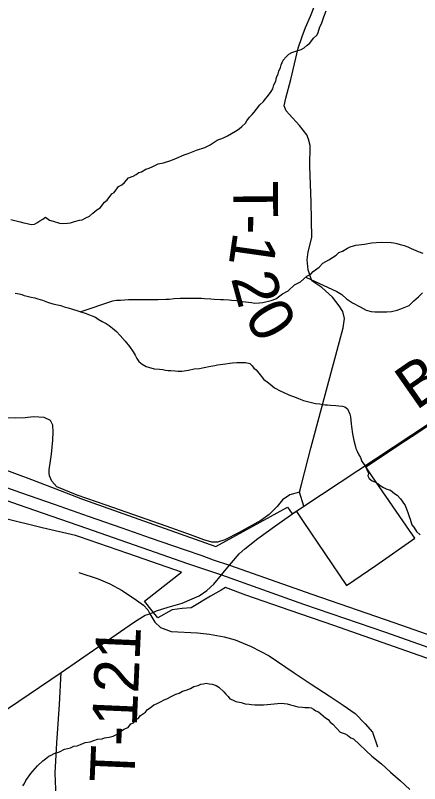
# Model space of a CAD drawing. Extents: x 0 to 34, y 0 to 22.
# Drawn here: x 6.71 to 7.224, y 17.237 to 18.215 of the extents above; entities that cross this region are included whole.
import ezdxf

# ---------------------------------------------------------------- set-up
doc = ezdxf.new("R2010")
doc.units = 0
for name, color, linetype in [('GM_X_Corporation', 7, 'Continuous'), ('GM_X_County_Road', 7, 'Continuous'), ('GM_X_Minor_River', 7, 'Continuous'), ('GM_X_Minor_River_Text', 7, 'Continuous'), ('GM_X_State_Route', 7, 'Continuous'), ('GM_X_Township_Road', 7, 'Continuous'), ('GM_X_Township_Road_Text', 7, 'Continuous')]:
    doc.layers.add(name, color=color, linetype=linetype)

msp = doc.modelspace()

# ---------------------------------------------------------------- linework, layer by layer
at = {"layer": 'GM_X_Corporation'}
for points in [[(6.6869, 17.64027), (6.73061, 17.62413), (6.76698, 17.60996), (6.79563, 17.59884), (6.96525, 17.53867), (7.05626, 17.58857), (7.06209, 17.58028), (7.06721, 17.58377), (7.06763, 17.58315), (7.07625, 17.57045), (7.13156, 17.4889), (7.16851, 17.51453), (7.21818, 17.54923), (7.21149, 17.55898), (7.16447, 17.62752), (7.15587, 17.64006), (7.2064, 17.67351), (7.2233, 17.68471), (7.23402, 17.6918)], [(7.23946, 17.39431), (7.17684, 17.41634), (7.11521, 17.43802), (7.0598, 17.45723), (7.00346, 17.47683), (6.97728, 17.48654), (6.97173, 17.48311), (6.95822, 17.4752), (6.93357, 17.46053), (6.92223, 17.45952), (6.90971, 17.45815), (6.89123, 17.44755), (6.88396, 17.45679), (6.87441, 17.46918), (6.88023, 17.47375), (6.89836, 17.48763), (6.92137, 17.50603), (6.90308, 17.51231), (6.85337, 17.52949), (6.79175, 17.55075), (6.7865, 17.55256), (6.74424, 17.56232), (6.69461, 17.57456)]]:
    msp.add_lwpolyline(points, dxfattribs=at)
at = {"layer": 'GM_X_County_Road'}
for points in [[(7.06027, 17.57838), (7.07689, 17.58982), (7.23677, 17.69585)], [(6.88114, 17.45282), (6.88988, 17.45652), (6.90446, 17.46118), (6.92234, 17.4665), (6.93496, 17.47182), (6.94376, 17.47592), (6.95385, 17.48248), (6.96266, 17.49078), (6.97227, 17.50244), (6.9827, 17.51502), (6.98745, 17.52073), (6.99467, 17.52913), (7.0019, 17.5358), (7.01849, 17.54877), (7.04283, 17.56636), (7.06027, 17.57838)], [(6.59288, 17.13891), (6.59481, 17.23018), (6.59482, 17.24848), (6.59551, 17.25377), (6.59728, 17.25826), (6.61233, 17.27149), (6.64274, 17.2933), (6.67322, 17.31386), (6.76838, 17.37833), (6.86159, 17.4425), (6.87197, 17.44909)], [(6.87197, 17.44909), (6.87517, 17.45112), (6.88114, 17.45282)], [(6.88114, 17.45282), (6.88743, 17.4424), (6.89485, 17.43546), (6.9084, 17.43046), (6.9418, 17.42852), (6.95713, 17.4269), (6.97585, 17.42336), (6.98956, 17.41981), (7.01005, 17.4111), (7.03281, 17.39915), (7.06491, 17.37785), (7.08638, 17.36333), (7.10945, 17.34849), (7.12704, 17.33654), (7.14253, 17.32574), (7.15527, 17.31267), (7.16463, 17.30234), (7.17076, 17.28362)]]:
    msp.add_lwpolyline(points, dxfattribs=at)
at = {"layer": 'GM_X_Minor_River'}
for points in [[(7.04448, 18.14066), (7.0453, 18.14407), (7.04727, 18.1486), (7.04809, 18.152), (7.04966, 18.15502), (7.05086, 18.15804), (7.05473, 18.16216), (7.05783, 18.16591), (7.06204, 18.16773), (7.06549, 18.16919), (7.07352, 18.17172), (7.07736, 18.17393), (7.08121, 18.17729), (7.08467, 18.17951), (7.08934, 18.18589), (7.09398, 18.19038), (7.09517, 18.1934), (7.09758, 18.20058), (7.09954, 18.20435), (7.10235, 18.21305), (7.10552, 18.22098)], [(6.70451, 17.95493), (6.71132, 17.95329), (6.71624, 17.95207), (6.72079, 17.95085), (6.72533, 17.95), (6.73026, 17.94878), (6.73444, 17.94908), (6.73751, 17.95093), (6.74136, 17.95353), (6.7452, 17.95574), (6.74866, 17.95796), (6.75354, 17.95407), (6.75808, 17.95285), (6.7664, 17.95042), (6.76981, 17.94998), (6.77666, 17.95024), (6.7801, 17.95094), (6.78544, 17.95237), (6.79155, 17.95416), (6.79499, 17.95486), (6.79997, 17.95706), (6.80457, 17.95926), (6.80881, 17.96299), (6.81383, 17.96747), (6.81806, 17.97006), (6.8235, 17.97718), (6.82696, 17.97979), (6.8328, 17.98767), (6.83587, 17.98952), (6.84132, 17.99703), (6.84554, 17.99924), (6.84901, 18.00222), (6.85406, 18.00822), (6.8598, 18.0104), (6.86363, 18.01223), (6.86709, 18.01483), (6.87053, 18.01591), (6.87591, 18.01924), (6.8805, 18.02068), (6.88509, 18.0225), (6.89161, 18.02581), (6.89848, 18.02721), (6.90803, 18.03009), (6.91531, 18.03338), (6.92488, 18.0374), (6.92985, 18.03921), (6.94057, 18.04359), (6.95127, 18.04683), (6.95779, 18.05014), (6.96702, 18.05606), (6.97505, 18.05896), (6.98003, 18.06154), (6.99002, 18.06744), (6.99463, 18.07041), (6.9981, 18.07339), (7.00274, 18.07787), (7.00469, 18.08088), (7.00781, 18.08539), (7.01129, 18.08875), (7.014, 18.09175), (7.01673, 18.0955), (7.021, 18.10113), (7.02563, 18.10523), (7.02796, 18.10824), (7.03069, 18.11199), (7.03535, 18.118), (7.03769, 18.12138), (7.03892, 18.12668), (7.04128, 18.13121), (7.0425, 18.13613), (7.04448, 18.14066)], [(6.79259, 17.8376), (6.83393, 17.85149), (6.83889, 17.85254), (6.84383, 17.85246), (6.8541, 17.85304), (6.86703, 17.85319), (6.88148, 17.85332), (6.89174, 17.85314), (6.90163, 17.85372), (6.90582, 17.85365), (6.91229, 17.8543), (6.9199, 17.85492), (6.93131, 17.85472), (6.93701, 17.855), (6.9469, 17.85483), (6.95069, 17.85438), (6.95866, 17.85386), (6.96322, 17.85378), (6.9712, 17.85326), (6.975, 17.8532), (6.98222, 17.85269), (6.98525, 17.85226), (6.99132, 17.85177), (6.99929, 17.85087), (7.01068, 17.84953), (7.01446, 17.8487), (7.02055, 17.84897), (7.02474, 17.84928), (7.03543, 17.85175), (7.04155, 17.85393), (7.05002, 17.86063), (7.05731, 17.8643), (7.06504, 17.87177), (7.07271, 17.87582), (7.08081, 17.8829), (7.0858, 17.88548), (7.0889, 17.88885), (7.09659, 17.89442), (7.10124, 17.89966), (7.10892, 17.90371), (7.11814, 17.90963), (7.12162, 17.913), (7.12621, 17.91482), (7.13274, 17.91851), (7.13619, 17.92035), (7.14307, 17.92251), (7.15412, 17.92384), (7.16326, 17.9252), (7.17544, 17.92612), (7.18799, 17.9259), (7.19178, 17.92546), (7.19557, 17.92463), (7.19973, 17.92341), (7.20465, 17.92181), (7.20956, 17.9202), (7.21371, 17.91823), (7.22239, 17.91427), (7.22844, 17.91226)], [(7.0795, 17.88176), (7.11926, 17.86321), (7.12528, 17.85968), (7.13127, 17.85388), (7.13917, 17.84917), (7.14896, 17.84368), (7.1565, 17.83974), (7.16255, 17.83811), (7.16749, 17.83765), (7.18269, 17.83738), (7.18879, 17.83803), (7.19565, 17.83943), (7.20063, 17.84125), (7.21097, 17.84563), (7.21715, 17.85161), (7.22293, 17.85645), (7.22796, 17.86168)], [(6.70977, 17.86128), (6.71508, 17.86043), (6.71849, 17.85961), (6.72151, 17.85841), (6.7253, 17.85758), (6.73022, 17.85636), (6.73476, 17.85514), (6.73854, 17.85393), (6.7446, 17.8523), (6.75102, 17.8499), (6.75783, 17.84788), (6.76388, 17.84626), (6.76805, 17.84542), (6.77221, 17.84383), (6.77751, 17.84259), (6.7828, 17.84098), (6.78961, 17.83858), (6.79452, 17.83697), (6.79906, 17.83575), (6.80435, 17.83375), (6.80851, 17.83216), (6.8119, 17.83058), (6.81566, 17.82823), (6.82055, 17.8251), (6.82546, 17.82273), (6.82959, 17.82), (6.83372, 17.81689), (6.83859, 17.81261), (6.84344, 17.80721), (6.84979, 17.80025), (6.85537, 17.7933), (6.85982, 17.78638), (6.86241, 17.78215), (6.86462, 17.77793), (6.86722, 17.77408), (6.87134, 17.77097), (6.87662, 17.76783), (6.87964, 17.76701), (6.88683, 17.76499), (6.89329, 17.76449), (6.89784, 17.76403), (6.90125, 17.76321), (6.90466, 17.76277), (6.9077, 17.76272), (6.9134, 17.76224), (6.91681, 17.7618), (6.92176, 17.76209), (6.93052, 17.76308), (6.93739, 17.76486), (6.94425, 17.7655), (6.94806, 17.76619), (6.95226, 17.76688), (6.95608, 17.76795), (6.96408, 17.76933), (6.96714, 17.77004), (6.974, 17.77106), (6.97742, 17.77138), (6.98314, 17.77204), (6.98618, 17.77237), (6.9919, 17.77303), (7.00292, 17.77283), (7.00822, 17.7716), (7.01122, 17.76889), (7.01345, 17.7658), (7.01645, 17.76347), (7.02167, 17.75729), (7.02613, 17.75151), (7.03064, 17.74839), (7.03439, 17.74528), (7.03963, 17.74062), (7.04793, 17.73629), (7.05095, 17.7351), (7.05812, 17.73193), (7.06152, 17.73073), (7.06718, 17.72835), (7.0702, 17.72715), (7.07662, 17.72476), (7.08495, 17.72233), (7.09176, 17.72069), (7.09746, 17.72021), (7.10125, 17.71938), (7.10428, 17.71895), (7.10732, 17.7189), (7.11112, 17.71845), (7.11796, 17.71833), (7.12175, 17.71788), (7.1263, 17.71742), (7.12933, 17.71661), (7.13271, 17.71389), (7.13564, 17.70737), (7.13634, 17.70393), (7.13733, 17.69479), (7.13765, 17.69136), (7.13902, 17.68221), (7.14078, 17.67381), (7.14219, 17.66732), (7.14326, 17.6635), (7.14511, 17.66004), (7.14693, 17.65545)], [(7.14693, 17.65545), (7.14915, 17.65199), (7.15097, 17.64701), (7.15505, 17.64123), (7.15946, 17.63203), (7.15864, 17.62862), (7.16011, 17.62517), (7.16386, 17.62244), (7.16726, 17.62086), (7.17103, 17.61889), (7.17402, 17.61618), (7.17854, 17.61382), (7.18269, 17.61184), (7.18723, 17.61024), (7.19248, 17.60597), (7.19587, 17.604), (7.19997, 17.59937), (7.2022, 17.59629), (7.20591, 17.5909), (7.20809, 17.58516), (7.20956, 17.58209), (7.21063, 17.57789), (7.21246, 17.57329), (7.21462, 17.5664), (7.21723, 17.56332), (7.22056, 17.55793), (7.22505, 17.55367)], [(6.71973, 17.23361), (6.72168, 17.23662), (6.72364, 17.24039), (6.72988, 17.24941), (6.73221, 17.25241), (6.73841, 17.25914), (6.74498, 17.26549), (6.74844, 17.26809), (6.75268, 17.27144), (6.75574, 17.27291), (6.75958, 17.27512), (6.76646, 17.2769), (6.7726, 17.2806), (6.78023, 17.28198), (6.78445, 17.28419), (6.78864, 17.28488), (6.79285, 17.28632), (6.79897, 17.28888), (6.80545, 17.2899), (6.81463, 17.29317), (6.82035, 17.29383), (6.82341, 17.29491), (6.82645, 17.29524), (6.82951, 17.29595), (6.83447, 17.297), (6.83792, 17.29884), (6.84098, 17.30031), (6.84792, 17.30589), (6.85366, 17.30807), (6.85716, 17.31257), (6.8606, 17.31403), (6.86295, 17.31779), (6.8664, 17.31964), (6.86951, 17.32338), (6.87566, 17.32746), (6.87838, 17.33121), (6.88145, 17.33306), (6.88608, 17.33678), (6.88953, 17.33824), (6.89566, 17.34118), (6.89873, 17.34302), (6.9037, 17.34484), (6.90754, 17.34705), (6.91407, 17.35074), (6.91865, 17.3518), (6.92287, 17.35439), (6.92745, 17.35545), (6.93281, 17.35763), (6.93704, 17.36022), (6.94276, 17.36164), (6.94622, 17.36348), (6.94926, 17.36381), (6.9527, 17.36451), (6.95687, 17.36368), (6.96028, 17.36324), (6.96558, 17.36162), (6.96896, 17.35928), (6.97532, 17.35346), (6.97793, 17.35037), (6.98093, 17.34766), (6.98316, 17.34458), (6.98656, 17.34338), (6.9907, 17.34102), (6.99752, 17.33976), (7.00244, 17.33816), (7.00737, 17.33769), (7.01041, 17.33725), (7.01458, 17.3368), (7.01915, 17.3371), (7.02561, 17.33699), (7.03513, 17.33796), (7.0435, 17.33857), (7.04845, 17.33887), (7.05225, 17.3388), (7.05605, 17.33835), (7.06021, 17.33714), (7.06361, 17.33594), (7.06966, 17.33431), (7.07536, 17.33383), (7.07839, 17.3334), (7.08334, 17.33369), (7.08637, 17.33326), (7.08938, 17.3313)], [(7.08938, 17.3313), (7.09239, 17.32935), (7.09579, 17.32815), (7.10479, 17.32038), (7.10818, 17.31842), (7.11078, 17.31496), (7.11415, 17.31223), (7.12311, 17.30219), (7.12954, 17.30018), (7.13255, 17.29822), (7.13706, 17.2951), (7.14007, 17.29353)], [(7.14007, 17.29353), (7.16379, 17.27157), (7.17579, 17.26186), (7.18739, 17.25102), (7.20013, 17.24015), (7.21201, 17.22931)]]:
    msp.add_lwpolyline(points, dxfattribs=at)
at = {"layer": 'GM_X_State_Route'}
for points in [[(6.23554, 17.72188), (6.26469, 17.71779), (6.29519, 17.71308), (6.33393, 17.70669), (6.38591, 17.6971), (6.44478, 17.68499), (6.48346, 17.67636), (6.52052, 17.66722), (6.55708, 17.65758), (6.59402, 17.64704), (6.6303, 17.6361), (6.6733, 17.62248), (6.71658, 17.60757), (6.75947, 17.59254), (6.80281, 17.57735), (6.84553, 17.56249), (6.88181, 17.54982), (6.92475, 17.53479), (6.94729, 17.52705), (6.96176, 17.52184), (6.9827, 17.51502)], [(6.4139, 17.6812), (6.4449, 17.67396), (6.48992, 17.66264), (6.52816, 17.65226), (6.56129, 17.64273), (6.59802, 17.63152), (6.63418, 17.61969), (6.67146, 17.60691), (6.71386, 17.59216), (6.75667, 17.57707), (6.80063, 17.56182), (6.84318, 17.5469), (6.87951, 17.53423), (6.9293, 17.51696), (6.95443, 17.50832), (6.97227, 17.50244)], [(6.9827, 17.51502), (7.08716, 17.47787), (7.19156, 17.4419), (7.30758, 17.40089), (7.48041, 17.33991), (7.63219, 17.28727), (7.72453, 17.25481), (7.78162, 17.23505), (8.3143, 17.04842), (8.52072, 16.97681), (8.61891, 16.94157)], [(6.97227, 17.50244), (7.07673, 17.46529), (7.18113, 17.42932), (7.29715, 17.3883), (7.46998, 17.32733), (7.62176, 17.27469), (7.7141, 17.24223), (7.77165, 17.2223), (8.30387, 17.03584)]]:
    msp.add_lwpolyline(points, dxfattribs=at)
at = {"layer": 'GM_X_Township_Road'}
for points in [[(7.07411, 17.61761), (7.08621, 17.66378), (7.12701, 17.81714), (7.12882, 17.82915), (7.12681, 17.83777), (7.12221, 17.84498), (7.11339, 17.8564), (7.09997, 17.86842), (7.08715, 17.87703), (7.08275, 17.89106), (7.08134, 17.90391), (7.08282, 17.91402), (7.08715, 17.93212), (7.08635, 17.97739), (7.08475, 18.02287), (7.08499, 18.04927), (7.08315, 18.05754), (7.0811, 18.06281), (7.07144, 18.07495), (7.0583, 18.08918), (7.05481, 18.09345), (7.05205, 18.09971), (7.05423, 18.10963), (7.0605, 18.13339), (7.06996, 18.17318), (7.07516, 18.18812), (7.07919, 18.1997), (7.08574, 18.21398), (7.13104, 18.33005)], [(6.75323, 17.63241), (6.75294, 17.63632), (6.75601, 17.65636), (6.7578, 17.67421), (6.75839, 17.68472), (6.7578, 17.69325), (6.75502, 17.699), (6.74669, 17.70297), (6.7332, 17.70376), (6.72269, 17.70258), (6.71059, 17.70198), (6.69432, 17.70238)], [(7.07153, 17.60779), (7.05927, 17.60456), (7.04991, 17.5981), (7.04313, 17.58972), (7.03312, 17.57939), (7.0225, 17.57182), (6.99477, 17.55665), (6.9767, 17.54702), (6.96718, 17.54397), (6.96021, 17.54403), (6.94971, 17.54728), (6.93301, 17.55348), (6.90195, 17.56471), (6.82546, 17.59117), (6.78878, 17.60407), (6.76295, 17.6147), (6.75641, 17.62185), (6.75353, 17.62849), (6.75323, 17.63241)], [(7.07689, 17.58982), (7.07153, 17.60779), (7.07411, 17.61761)], [(6.79077, 17.50542), (6.81562, 17.49758), (6.83014, 17.49113), (6.84612, 17.48257), (6.86403, 17.47031), (6.87306, 17.46398), (6.87861, 17.45804), (6.88114, 17.45282)], [(6.75806, 17.15407), (6.75972, 17.16897), (6.76027, 17.19213), (6.7611, 17.21419), (6.76165, 17.22964), (6.76082, 17.24976), (6.76288, 17.28846), (6.76647, 17.33722), (6.76838, 17.37833)]]:
    msp.add_lwpolyline(points, dxfattribs=at)

# ---------------------------------------------------------------- texts
at = {"layer": 'GM_X_Minor_River_Text'}
msp.add_text('Backbone', height=0.094699, rotation=30.00141, dxfattribs=at).set_placement((6.4155, 18.06024))
at = {"layer": 'GM_X_Township_Road_Text'}
for s, height, rotation, p in [('T', 0.05682, 270.48857, (6.98726, 18.00397)), ('-', 0.05682, 269.44579, (6.98762, 17.96174)), ('1', 0.05682, 261.78599, (6.98755, 17.94041)), ('BAUER', 0.056818, 34.86255, (7.21982, 17.71125)), ('2', 0.05682, 285.40375, (6.98414, 17.88047)), ('0', 0.05682, 301.18583, (7.00016, 17.8311)), ('T-121', 0.056818, 87.49965, (6.86135, 17.23724))]:
    msp.add_text(s, height=height, rotation=rotation, dxfattribs=at).set_placement(p)

doc.saveas('drawing.dxf')
